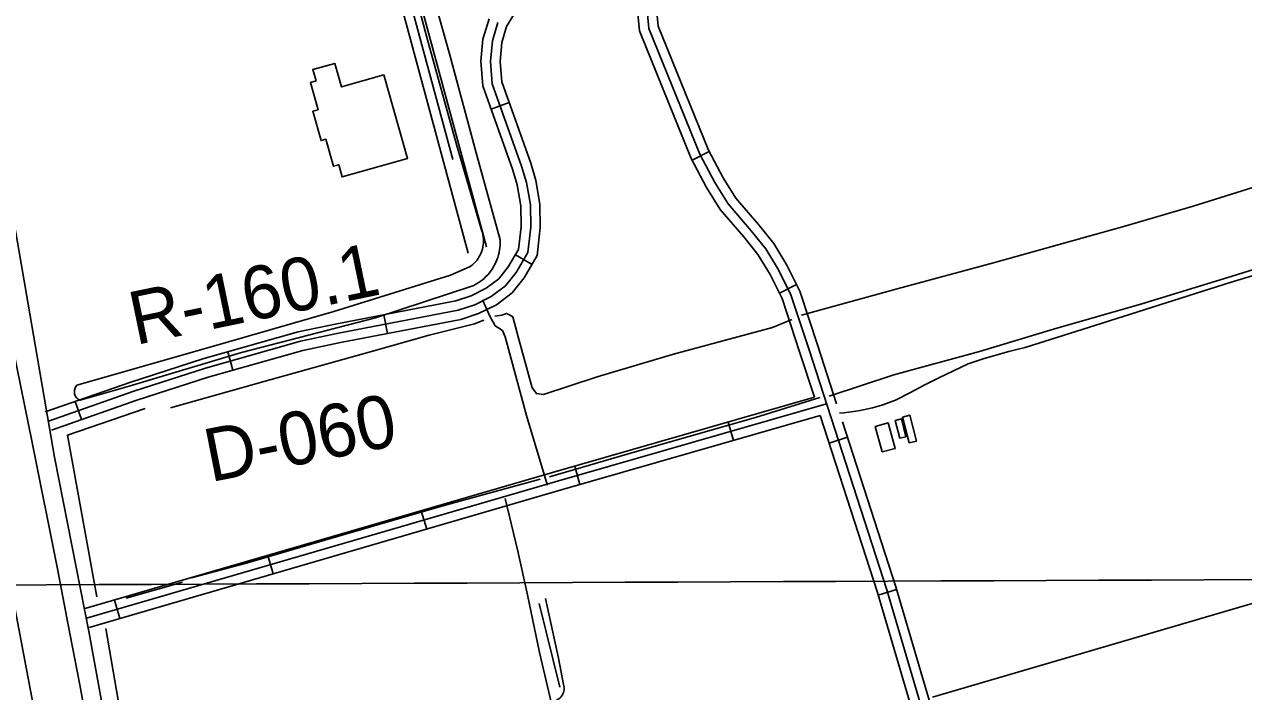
# Model space of a CAD drawing. Extents: x 3419139 to 3457078, y 540382 to 565875.
# Drawn here: x 3439424 to 3441333, y 557794 to 558838 of the extents above; entities that cross this region are included whole.
import ezdxf

# ---------------------------------------------------------------- set-up
doc = ezdxf.new("R2010")
doc.units = 0
for name, color, linetype in [('V-BLDG-OTLN', 7, 'Continuous'), ('V-DTCH-CNTR', 7, 'Continuous'), ('V-GRID-MAJR', 7, 'Continuous'), ('V-LEVE-TOET', 7, 'Continuous'), ('V-RIVR-RANG-IDEN', 7, 'Continuous'), ('V-ROAD-CNTR', 7, 'Continuous'), ('V-SITE-VEGE', 7, 'Continuous'), ('V-SURV-LINE', 7, 'Continuous'), ('V-TOPO-SHOR', 7, 'Continuous')]:
    doc.layers.add(name, color=color, linetype=linetype)

msp = doc.modelspace()

# ---------------------------------------------------------------- linework, layer by layer
at = {"layer": 'V-BLDG-OTLN'}
for points in [[(3439986.8, 558759.3), (3440023.7, 558628.6), (3439921.3, 558599.7), (3439916, 558618.7), (3439907.7, 558616.3), (3439895.8, 558658.7), (3439888.3, 558656.6), (3439875.3, 558702.6), (3439883.6, 558704.9), (3439871.6, 558747.5), (3439880.5, 558750), (3439875.5, 558767.7), (3439909.8, 558777.4), (3439920.2, 558740.5)], [(3440794.5, 558190.8), (3440787, 558218.6), (3440796.9, 558221.3), (3440803.9, 558193.2)], [(3440809.1, 558183.8), (3440798.8, 558223.8), (3440810.2, 558226.7), (3440820.7, 558186.3)], [(3440766.7, 558169.4), (3440756, 558209.4), (3440776.3, 558214.9), (3440787.1, 558174.7)]]:
    msp.add_lwpolyline(points, close=True, dxfattribs=at)
at = {"layer": 'V-DTCH-CNTR'}
msp.add_line((3440239.7, 557940.2), (3440260.3, 557846.6), dxfattribs=at)
for points in [[(3440242.2, 558117.5), (3440242.2, 558118.2), (3440210, 558226.3), (3440176.4, 558349.6), (3440172.4, 558359.2), (3440164.9, 558364.1), (3440160.8, 558366.9), (3440158, 558372.4), (3440153.3, 558380.7), (3440140.9, 558407.6)], [(3440176.8, 558096.7), (3440196.2, 558014.1), (3440211.5, 557945.9), (3440230.1, 557855.8)], [(3440230.1, 557855.8), (3440249.1, 557775.7), (3440257.7, 557739.1), (3440277.8, 557644.5), (3440296.1, 557555.4), (3440317.4, 557455.4), (3440340.2, 557360.8), (3440363, 557266.2), (3440386.1, 557178.3), (3440408.6, 557074.3), (3440438, 556947.6), (3440460.5, 556848.8), (3440471.9, 556802.1), (3440475.2, 556787.6), (3440481.2, 556771.3)], [(3440260.3, 557846.6), (3440268.1, 557805.7), (3440268.6, 557803.6), (3440268.9, 557801.5), (3440269, 557799.4), (3440268.9, 557797.2), (3440268.5, 557795.1), (3440267.9, 557793), (3440267.1, 557791), (3440266.1, 557789.1), (3440264.9, 557787.4), (3440263.5, 557785.7), (3440262, 557784.2), (3440249.1, 557775.7)]]:
    msp.add_lwpolyline(points, dxfattribs=at)
at = {"layer": 'V-GRID-MAJR'}
msp.add_spline([(3423224.7, 557894.1), (3428498.4, 557915.2), (3433772.2, 557937), (3439045.9, 557959.6), (3444319.6, 557983), (3449593.3, 558007.2), (3454867, 558032.1)], degree=3, dxfattribs=at)
at = {"layer": 'V-LEVE-TOET'}
for points in [[(3439492.3, 557898.9), (3439475.8, 557986.3), (3439436.2, 558184.4), (3439406.3, 558330.4)], [(3439492.3, 557898.9), (3439510.9, 557805), (3439530.3, 557699.1)]]:
    msp.add_lwpolyline(points, dxfattribs=at)
at = {"layer": 'V-ROAD-CNTR'}
for p, q in [((3440154.5, 558705.9), (3440182.7, 558716)), ((3440469.2, 558625.7), (3440495.8, 558639.7)), ((3440192.8, 558478), (3440218.6, 558462.9)), ((3440605.9, 558418), (3440632.6, 558431.5)), ((3439986.5, 558384), (3439992.2, 558354.6)), ((3439742.2, 558326.1), (3439750.4, 558297.3)), ((3439503.7, 558248.4), (3439513.6, 558220.1)), ((3440525.7, 558216.2), (3440534, 558187.4)), ((3440683.8, 558183), (3440712.4, 558192.3)), ((3440285.4, 558147.2), (3440293.7, 558118.3)), ((3440045.3, 558077.4), (3440053.7, 558048.6)), ((3439805.2, 558007.5), (3439813.6, 557978.7)), ((3440760.6, 557945.5), (3440789.4, 557954)), ((3439565.2, 557937.7), (3439573.6, 557908.9))]:
    msp.add_line(p, q, dxfattribs=at)
for points in [[(3438972.5, 560862.7), (3439043.5, 560498.8), (3439134.8, 559993.9), (3439222.4, 559503.8), (3439276.2, 559224.9), (3439320.5, 558981.2), (3439348.9, 558825.4), (3439410.6, 558512.7), (3439471.3, 558161), (3439525.6, 557885.8), (3439566.5, 557659.5)], [(3440354.2, 559164.2), (3440394.6, 558992.7), (3440396.2, 558888.5), (3440401.6, 558831.9), (3440481.3, 558635.1), (3440504.6, 558590.8), (3440525.4, 558557.6), (3440561.7, 558515.5), (3440584.6, 558487), (3440604.4, 558454.1), (3440624, 558415.4), (3440651.8, 558330.7), (3440773.8, 557953.8), (3440938.8, 557393.9), (3440980.4, 557260.5), (3441182.6, 556716.1)], [(3440094.8, 558627), (3439977.3, 559061.5)], [(3440118.9, 558480.4), (3439966.8, 559043)], [(3440147.3, 558490.5), (3439995.7, 559050.9)], [(3440695.4, 558244.6), (3440666.1, 558335.3), (3440637.9, 558421.2), (3440617.6, 558461.4), (3440596.9, 558495.6), (3440573.2, 558525.1), (3440537.5, 558566.5), (3440517.6, 558598.2), (3440494.9, 558641.4), (3440416.3, 558835.5), (3440411.1, 558889.3), (3440410.5, 558931.1)], [(3440660.6, 558254.9), (3440637.5, 558326), (3440610.1, 558409.7), (3440591.3, 558446.9), (3440572.3, 558478.4), (3440550.2, 558505.9), (3440513.3, 558548.6), (3440491.6, 558583.3), (3440467.6, 558628.8), (3440386.8, 558828.3), (3440381.2, 558887.7), (3440380.6, 558925.2)], [(3439466.4, 558203.6), (3439600.2, 558250.3), (3439711.8, 558286.4), (3439859.9, 558328.2), (3439918.8, 558340.4), (3440107, 558376.8), (3440134.7, 558385.9), (3440162.8, 558399.7), (3440187.5, 558418.4), (3440206.3, 558441.8), (3440226.7, 558476.6), (3440231.5, 558520.4), (3440231, 558557.3), (3440224.7, 558594.2), (3440216.6, 558621.1), (3440171.2, 558748.3), (3440168.7, 558780.4), (3440171.4, 558809.8), (3440178.9, 558835.1), (3440194.3, 558860.4)], [(3439456.5, 558231.9), (3439590.7, 558278.7), (3439703.1, 558315.1), (3439852.8, 558357.4), (3439912.9, 558369.8), (3440099.4, 558405.9), (3440123.4, 558413.7), (3440147, 558425.4), (3440166.5, 558440.1), (3440181.5, 558458.9), (3440197.6, 558486.3), (3440201.5, 558521.8), (3440201, 558554.6), (3440195.5, 558587.3), (3440188.1, 558611.7), (3440141.6, 558742), (3440138.6, 558780.6), (3440141.8, 558815.5), (3440151.3, 558847.3)], [(3439461.5, 558217.8), (3439595.5, 558264.5), (3439707.5, 558300.7), (3439856.4, 558342.8), (3439915.9, 558355.1), (3440103.2, 558391.3), (3440129.1, 558399.8), (3440154.9, 558412.6), (3440177, 558429.3), (3440193.9, 558450.4), (3440212.1, 558481.4), (3440216.5, 558521.1), (3440216, 558555.9), (3440210.1, 558590.8), (3440202.3, 558616.4), (3440156.4, 558745.2), (3440153.7, 558780.5), (3440156.6, 558812.7), (3440165.1, 558841.2)], [(3440700.1, 558230.3), (3440706.9, 558230.8), (3440714.5, 558231.6), (3440722, 558232.6), (3440729.4, 558233.8), (3440736.8, 558235.1), (3440744.2, 558236.7), (3440751.6, 558238.5), (3440758.9, 558240.5), (3440766.1, 558242.6), (3440773.3, 558245), (3440780.4, 558247.6), (3440787.5, 558250.3), (3440810, 558262.1), (3440832.6, 558273.7), (3440855.4, 558285.1), (3440878.2, 558296.3), (3440901.2, 558307.2), (3440913.8, 558311.5), (3440926.5, 558315.5), (3440939.2, 558319.3), (3440952, 558323), (3440964.8, 558326.4), (3440977.7, 558329.7), (3440990.7, 558332.7), (3441111.1, 558371.1), (3441312.8, 558435), (3441451.9, 558476.6)], [(3439517.2, 557923.7), (3440250.5, 558137.1), (3440660.6, 558254.9)], [(3439521.4, 557909.3), (3440254.7, 558122.7), (3440679.6, 558244.8)], [(3439525.6, 557894.9), (3440258.8, 558108.3), (3440669.8, 558226.4)], [(3441061.4, 556999.3), (3440966.1, 557255.7), (3440924.5, 557389.5), (3440759.5, 557949.3), (3440669.8, 558226.4)], [(3441191.6, 556735), (3440994.6, 557265.4), (3440953.2, 557398.2), (3440788.2, 557958.2), (3440704.6, 558216.3)]]:
    msp.add_lwpolyline(points, dxfattribs=at)
at = {"layer": 'V-SITE-VEGE'}
msp.add_lwpolyline([(3440031.4, 558998.3), (3440089.2, 558792.1), (3440132.9, 558631.5), (3440168.5, 558501.1), (3440168.6, 558497.2), (3440168.5, 558493.2), (3440168.2, 558489.3), (3440167.7, 558485.4), (3440167, 558481.5), (3440166.1, 558477.6), (3440164.9, 558473.8), (3440163.6, 558470.1), (3440162.1, 558466.4), (3440160.4, 558462.8), (3440158.5, 558459.4), (3440156.5, 558456), (3440154.2, 558452.7), (3440151.8, 558449.6), (3440149.3, 558446.6), (3440146.5, 558443.7), (3440143.7, 558441), (3440140.6, 558438.4), (3440137.5, 558436), (3440134.2, 558433.8), (3440130.9, 558431.7), (3440127.4, 558429.8), (3439973.5, 558379.3), (3439763.9, 558324.9), (3439588.1, 558272.4), (3439511.5, 558250.2), (3439509.9, 558250.9), (3439508.4, 558251.8), (3439507, 558252.9), (3439505.7, 558254.2), (3439504.6, 558255.6), (3439503.7, 558257.1), (3439503, 558258.8), (3439502.5, 558260.5), (3439502.2, 558262.2), (3439502.2, 558264), (3439502.3, 558265.8), (3439502.7, 558267.5), (3439503.3, 558269.2), (3439504.1, 558270.8), (3439505, 558272.3), (3439506.2, 558273.7), (3439705.5, 558330.8), (3439908.2, 558389.3), (3440091, 558445.9), (3440120.7, 558458.8), (3440123.3, 558460.7), (3440125.8, 558462.7), (3440128.2, 558464.9), (3440130.4, 558467.2), (3440132.5, 558469.7), (3440134.3, 558472.3), (3440136.1, 558475.1), (3440137.6, 558477.9), (3440138.9, 558480.8), (3440140.1, 558483.9), (3440141, 558486.9), (3440141.8, 558490.1), (3440142.3, 558493.3), (3440142.6, 558496.5), (3440142.7, 558499.7), (3440142.6, 558502.9), (3440142.3, 558506.1), (3440141.8, 558509.3), (3440141, 558512.5), (3440140.1, 558515.5), (3440139, 558518.6), (3440100.6, 558650.3), (3440053.6, 558819.9), (3440012.6, 558973.7)], dxfattribs=at)
at = {"layer": 'V-SURV-LINE'}
msp.add_lwpolyline([(3439031.3, 559920.7), (3439534.8, 557261.1)], dxfattribs=at)
at = {"layer": 'V-TOPO-SHOR'}
for p, q in [((3441645.4, 558019.8), (3440845.6, 557785.6)), ((3439583.2, 557940.6), (3439671.6, 557965.7)), ((3440229.7, 557932.2), (3440262, 557801.2))]:
    msp.add_line(p, q, dxfattribs=at)
for points in [[(3440640.5, 558383.4), (3440790, 558424.6), (3440940.8, 558465.5), (3441146.7, 558522.5), (3441253.4, 558554.1), (3441355.4, 558585.7), (3441450.4, 558611.8)], [(3440683.6, 558256.8), (3440784.9, 558289.8), (3440919.1, 558326.7), (3441034.8, 558361.6), (3441173.2, 558401.2), (3441314.4, 558444.2), (3441471.5, 558493.3), (3441482.5, 558499.4), (3441495.6, 558509.7), (3441502.5, 558520.8)], [(3439652.7, 558238.6), (3439800.8, 558280.2), (3439967.4, 558326.4), (3440057.6, 558351.9), (3440128.5, 558370), (3440143.4, 558375.8)], [(3440160.6, 558381.9), (3440171.2, 558383.5), (3440178.8, 558386.2), (3440183.6, 558384.1), (3440188.4, 558380.6), (3440197.1, 558349.6), (3440218.6, 558269.7), (3440225.4, 558260.8), (3440236.4, 558259.3), (3440320.4, 558286.9), (3440440.2, 558322.5), (3440595.1, 558364.1), (3440625.4, 558376.6)], [(3440246.1, 558130.7), (3440380, 558169.5), (3440568.6, 558223.2), (3440669.2, 558254.8)], [(3439613.1, 558237.2), (3439491.2, 558195.9), (3439537.5, 557942.8)], [(3439685.5, 557972.4), (3439773.3, 557995.7), (3439894.5, 558031.3), (3440079, 558085), (3440231.6, 558126.6)], [(3439688.5, 556522.9), (3439678.7, 556694.8), (3439677.7, 556916.4), (3439663, 557187.8), (3439630.2, 557445.5), (3439602.3, 557599.2), (3439551.3, 557893.1)]]:
    msp.add_lwpolyline(points, dxfattribs=at)

# ---------------------------------------------------------------- texts
at = {"layer": 'V-RIVR-RANG-IDEN'}
for s, rotation, p in [('R-160.1', 11.6906, (3439598, 558336.5)), ('D-060', 11.1753, (3439715.1, 558121.9))]:
    msp.add_text(s, height=83, rotation=rotation, dxfattribs=at).set_placement(p)

doc.saveas('drawing.dxf')
